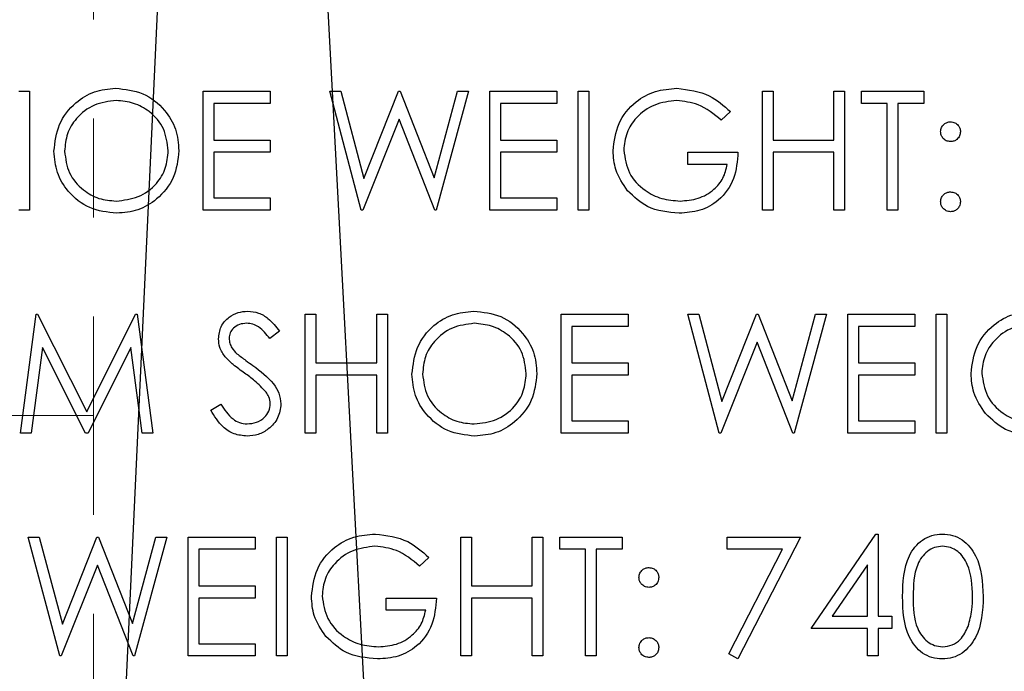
# Model space of a CAD drawing. Header units: inches. Extents: x 1802 to 2468, y -253 to -72.
# Tile 304 of 570: x 2077.81 to 2078.804, y -97.501 to -96.843. Entities that reach past the tile are written whole.
import ezdxf

# ---------------------------------------------------------------- set-up
doc = ezdxf.new("R2010")
doc.units = ezdxf.units.IN
doc.header["$LTSCALE"] = 0.5
doc.header["$MEASUREMENT"] = 0
doc.linetypes.add('HIDDEN', pattern=[0.225, 0.15, -0.075])
doc.layers.add('DSS-M-S', color=53, linetype='Continuous')
doc.layers.add('SID-M-S', color=105, linetype='Continuous')

msp = doc.modelspace()

# ---------------------------------------------------------------- linework, layer by layer
at = {"layer": 'DSS-M-S', "linetype": 'HIDDEN', "lineweight": 18}
for p, q in [((2077.88416, -96.7431), (2077.88416, -97.2431)), ((2077.88416, -97.2431), (2075.54416, -97.2431)), ((2077.88416, -97.2431), (2077.88416, -98.2431))]:
    msp.add_line(p, q, dxfattribs=at)
at = {"layer": 'DSS-M-S', "linetype": 'Continuous', "lineweight": 25}
for p, q in [((2077.80886, -96.91569), (2077.81963, -96.91569)), ((2077.81963, -96.91569), (2077.81963, -97.03569)), ((2077.99502, -96.91569), (2078.06271, -96.91569)), ((2077.99502, -97.03569), (2077.99502, -96.91569)), ((2078.06271, -96.91569), (2078.06271, -96.928)), ((2078.12271, -96.91569), (2078.13384, -96.91569)), ((2078.15463, -97.03569), (2078.12271, -96.91569)), ((2078.13384, -96.91569), (2078.15732, -97.0037)), ((2078.15732, -97.0037), (2078.19225, -96.91569)), ((2078.19225, -96.91569), (2078.19381, -96.91569)), ((2078.19381, -96.91569), (2078.22809, -97.0031)), ((2078.22809, -97.0031), (2078.2517, -96.91569)), ((2078.26271, -96.91569), (2078.23035, -97.03569)), ((2078.2517, -96.91569), (2078.26271, -96.91569)), ((2078.28425, -96.91569), (2078.35194, -96.91569)), ((2078.28425, -97.03569), (2078.28425, -96.91569)), ((2078.35194, -96.91569), (2078.35194, -96.928)), ((2078.37348, -97.03569), (2078.37348, -96.91569)), ((2078.37348, -96.91569), (2078.38425, -96.91569)), ((2078.38425, -96.91569), (2078.38425, -97.03569)), ((2078.55963, -96.91569), (2078.5704, -96.91569)), ((2078.55963, -97.03569), (2078.55963, -96.91569)), ((2078.5704, -96.91569), (2078.5704, -96.96492)), ((2078.63194, -96.91569), (2078.64271, -96.91569)), ((2078.63194, -96.96492), (2078.63194, -96.91569)), ((2078.64271, -96.91569), (2078.64271, -97.03569)), ((2078.65963, -96.928), (2078.65963, -96.91569)), ((2078.65963, -96.91569), (2078.72271, -96.91569)), ((2078.72271, -96.91569), (2078.72271, -96.928)), ((2078.00579, -96.928), (2078.00579, -96.96492)), ((2078.06271, -96.928), (2078.00579, -96.928)), ((2078.35194, -96.928), (2078.29502, -96.928)), ((2078.29502, -96.928), (2078.29502, -96.96492)), ((2078.52732, -96.93617), (2078.51809, -96.94492)), ((2078.68579, -96.928), (2078.65963, -96.928)), ((2078.68579, -97.03569), (2078.68579, -96.928)), ((2078.69656, -96.928), (2078.69656, -97.03569)), ((2078.72271, -96.928), (2078.69656, -96.928)), ((2078.19271, -96.94391), (2078.15617, -97.03569)), ((2078.22881, -97.03569), (2078.19271, -96.94391)), ((2078.00579, -96.96492), (2078.06271, -96.96492)), ((2078.06271, -96.96492), (2078.06271, -96.97723)), ((2078.29502, -96.96492), (2078.35194, -96.96492)), ((2078.35194, -96.96492), (2078.35194, -96.97723)), ((2078.5704, -96.96492), (2078.63194, -96.96492)), ((2078.06271, -96.97723), (2078.00579, -96.97723)), ((2078.00579, -96.97723), (2078.00579, -97.02339)), ((2078.29502, -96.97723), (2078.29502, -97.02339)), ((2078.35194, -96.97723), (2078.29502, -96.97723)), ((2078.48425, -96.97723), (2078.53502, -96.97723)), ((2078.48425, -96.98954), (2078.48425, -96.97723)), ((2078.5704, -96.97723), (2078.5704, -97.03569)), ((2078.63194, -96.97723), (2078.5704, -96.97723)), ((2078.63194, -97.03569), (2078.63194, -96.97723)), ((2078.52425, -96.98954), (2078.48425, -96.98954)), ((2078.00579, -97.02339), (2078.06271, -97.02339)), ((2078.06271, -97.02339), (2078.06271, -97.03569)), ((2078.29502, -97.02339), (2078.35194, -97.02339)), ((2078.35194, -97.02339), (2078.35194, -97.03569)), ((2077.81963, -97.03569), (2077.80886, -97.03569)), ((2078.06271, -97.03569), (2077.99502, -97.03569)), ((2078.15617, -97.03569), (2078.15463, -97.03569)), ((2078.23035, -97.03569), (2078.22881, -97.03569)), ((2078.35194, -97.03569), (2078.28425, -97.03569)), ((2078.38425, -97.03569), (2078.37348, -97.03569)), ((2078.5704, -97.03569), (2078.55963, -97.03569)), ((2078.64271, -97.03569), (2078.63194, -97.03569)), ((2078.69656, -97.03569), (2078.68579, -97.03569)), ((2077.8104, -97.26069), (2077.82624, -97.14069)), ((2077.82624, -97.14069), (2077.82778, -97.14069)), ((2077.82778, -97.14069), (2077.87732, -97.23916)), ((2077.87732, -97.23916), (2077.92675, -97.14069)), ((2077.92675, -97.14069), (2077.92831, -97.14069)), ((2077.92831, -97.14069), (2077.94425, -97.26069)), ((2078.09809, -97.14069), (2078.10886, -97.14069)), ((2078.09809, -97.26069), (2078.09809, -97.14069)), ((2078.10886, -97.14069), (2078.10886, -97.18992)), ((2078.1704, -97.14069), (2078.18117, -97.14069)), ((2078.1704, -97.18992), (2078.1704, -97.14069)), ((2078.18117, -97.14069), (2078.18117, -97.26069)), ((2078.35656, -97.14069), (2078.42425, -97.14069)), ((2078.35656, -97.26069), (2078.35656, -97.14069)), ((2078.42425, -97.14069), (2078.42425, -97.153)), ((2078.48425, -97.14069), (2078.49538, -97.14069)), ((2078.51617, -97.26069), (2078.48425, -97.14069)), ((2078.49538, -97.14069), (2078.51886, -97.2287)), ((2078.51886, -97.2287), (2078.55379, -97.14069)), ((2078.55379, -97.14069), (2078.55535, -97.14069)), ((2078.55535, -97.14069), (2078.58963, -97.2281)), ((2078.58963, -97.2281), (2078.61324, -97.14069)), ((2078.62425, -97.14069), (2078.59189, -97.26069)), ((2078.61324, -97.14069), (2078.62425, -97.14069)), ((2078.64579, -97.14069), (2078.71348, -97.14069)), ((2078.64579, -97.26069), (2078.64579, -97.14069)), ((2078.71348, -97.14069), (2078.71348, -97.153)), ((2078.73502, -97.26069), (2078.73502, -97.14069)), ((2078.73502, -97.14069), (2078.74579, -97.14069)), ((2078.74579, -97.14069), (2078.74579, -97.26069)), ((2078.36732, -97.153), (2078.36732, -97.18992)), ((2078.42425, -97.153), (2078.36732, -97.153)), ((2078.65656, -97.153), (2078.65656, -97.18992)), ((2078.71348, -97.153), (2078.65656, -97.153)), ((2078.07194, -97.15793), (2078.0622, -97.16531)), ((2077.83271, -97.17416), (2077.82124, -97.26069)), ((2077.87619, -97.26069), (2077.83271, -97.17416)), ((2077.92194, -97.17435), (2077.87862, -97.26069)), ((2077.93343, -97.26069), (2077.92194, -97.17435)), ((2078.55425, -97.16891), (2078.51771, -97.26069)), ((2078.59035, -97.26069), (2078.55425, -97.16891)), ((2078.10886, -97.18992), (2078.1704, -97.18992)), ((2078.36732, -97.18992), (2078.42425, -97.18992)), ((2078.42425, -97.18992), (2078.42425, -97.20223)), ((2078.65656, -97.18992), (2078.71348, -97.18992)), ((2078.71348, -97.18992), (2078.71348, -97.20223)), ((2078.10886, -97.20223), (2078.10886, -97.26069)), ((2078.1704, -97.20223), (2078.10886, -97.20223)), ((2078.1704, -97.26069), (2078.1704, -97.20223)), ((2078.36732, -97.20223), (2078.36732, -97.24839)), ((2078.42425, -97.20223), (2078.36732, -97.20223)), ((2078.65656, -97.20223), (2078.65656, -97.24839)), ((2078.71348, -97.20223), (2078.65656, -97.20223)), ((2078.00271, -97.23754), (2078.01285, -97.23146)), ((2078.36732, -97.24839), (2078.42425, -97.24839)), ((2078.42425, -97.24839), (2078.42425, -97.26069)), ((2078.65656, -97.24839), (2078.71348, -97.24839)), ((2078.71348, -97.24839), (2078.71348, -97.26069)), ((2077.82124, -97.26069), (2077.8104, -97.26069)), ((2077.87862, -97.26069), (2077.87619, -97.26069)), ((2077.94425, -97.26069), (2077.93343, -97.26069)), ((2078.10886, -97.26069), (2078.09809, -97.26069)), ((2078.18117, -97.26069), (2078.1704, -97.26069)), ((2078.42425, -97.26069), (2078.35656, -97.26069)), ((2078.51771, -97.26069), (2078.51617, -97.26069)), ((2078.59189, -97.26069), (2078.59035, -97.26069)), ((2078.71348, -97.26069), (2078.64579, -97.26069)), ((2078.74579, -97.26069), (2078.73502, -97.26069)), ((2078.60886, -97.458), (2078.67437, -97.36262)), ((2078.67437, -97.36262), (2078.67656, -97.36262)), ((2078.67656, -97.36262), (2078.67656, -97.44569)), ((2077.81809, -97.36569), (2077.82922, -97.36569)), ((2077.85002, -97.48569), (2077.81809, -97.36569)), ((2077.82922, -97.36569), (2077.85271, -97.4537)), ((2077.85271, -97.4537), (2077.88764, -97.36569)), ((2077.88764, -97.36569), (2077.8892, -97.36569)), ((2077.8892, -97.36569), (2077.92348, -97.4531)), ((2077.92348, -97.4531), (2077.94708, -97.36569)), ((2077.95809, -97.36569), (2077.92574, -97.48569)), ((2077.94708, -97.36569), (2077.95809, -97.36569)), ((2077.97963, -97.36569), (2078.04732, -97.36569)), ((2077.97963, -97.48569), (2077.97963, -97.36569)), ((2078.04732, -97.36569), (2078.04732, -97.378)), ((2078.06886, -97.36569), (2078.07963, -97.36569)), ((2078.06886, -97.48569), (2078.06886, -97.36569)), ((2078.07963, -97.36569), (2078.07963, -97.48569)), ((2078.25502, -97.48569), (2078.25502, -97.36569)), ((2078.25502, -97.36569), (2078.26579, -97.36569)), ((2078.26579, -97.36569), (2078.26579, -97.41492)), ((2078.32732, -97.36569), (2078.33809, -97.36569)), ((2078.32732, -97.41492), (2078.32732, -97.36569)), ((2078.33809, -97.36569), (2078.33809, -97.48569)), ((2078.35502, -97.36569), (2078.41809, -97.36569)), ((2078.35502, -97.378), (2078.35502, -97.36569)), ((2078.41809, -97.36569), (2078.41809, -97.378)), ((2078.52425, -97.36569), (2078.59809, -97.36569)), ((2078.52425, -97.378), (2078.52425, -97.36569)), ((2078.59809, -97.36569), (2078.53502, -97.48877)), ((2077.9904, -97.378), (2077.9904, -97.41492)), ((2078.04732, -97.378), (2077.9904, -97.378)), ((2078.38117, -97.378), (2078.35502, -97.378)), ((2078.38117, -97.48569), (2078.38117, -97.378)), ((2078.41809, -97.378), (2078.39194, -97.378)), ((2078.39194, -97.378), (2078.39194, -97.48569)), ((2078.57987, -97.378), (2078.52425, -97.378)), ((2078.52571, -97.48365), (2078.57987, -97.378)), ((2077.88809, -97.39391), (2077.85156, -97.48569)), ((2077.9242, -97.48569), (2077.88809, -97.39391)), ((2078.22271, -97.38617), (2078.21348, -97.39492)), ((2078.66579, -97.39358), (2078.63002, -97.44569)), ((2078.66579, -97.44569), (2078.66579, -97.39358)), ((2077.9904, -97.41492), (2078.04732, -97.41492)), ((2078.04732, -97.41492), (2078.04732, -97.42723)), ((2078.26579, -97.41492), (2078.32732, -97.41492)), ((2077.9904, -97.42723), (2077.9904, -97.47339)), ((2078.04732, -97.42723), (2077.9904, -97.42723)), ((2078.17963, -97.43954), (2078.17963, -97.42723)), ((2078.17963, -97.42723), (2078.2304, -97.42723)), ((2078.26579, -97.42723), (2078.26579, -97.48569)), ((2078.32732, -97.42723), (2078.26579, -97.42723)), ((2078.32732, -97.48569), (2078.32732, -97.42723)), ((2078.21963, -97.43954), (2078.17963, -97.43954)), ((2078.63002, -97.44569), (2078.66579, -97.44569)), ((2078.67656, -97.44569), (2078.6904, -97.44569)), ((2078.6904, -97.44569), (2078.6904, -97.458)), ((2078.66579, -97.458), (2078.60886, -97.458)), ((2078.66579, -97.48569), (2078.66579, -97.458)), ((2078.67656, -97.458), (2078.67656, -97.48569)), ((2078.6904, -97.458), (2078.67656, -97.458)), ((2077.9904, -97.47339), (2078.04732, -97.47339)), ((2078.04732, -97.47339), (2078.04732, -97.48569)), ((2078.53502, -97.48877), (2078.52571, -97.48365)), ((2077.85156, -97.48569), (2077.85002, -97.48569)), ((2077.92574, -97.48569), (2077.9242, -97.48569)), ((2078.04732, -97.48569), (2077.97963, -97.48569)), ((2078.07963, -97.48569), (2078.06886, -97.48569)), ((2078.26579, -97.48569), (2078.25502, -97.48569)), ((2078.33809, -97.48569), (2078.32732, -97.48569)), ((2078.39194, -97.48569), (2078.38117, -97.48569)), ((2078.67656, -97.48569), (2078.66579, -97.48569))]:
    msp.add_line(p, q, dxfattribs=at)
for points, knots in [([(2077.84425, -96.97622), (2077.84536, -96.96696), (2077.84757, -96.94845), (2077.864, -96.92736), (2077.88473, -96.91479), (2077.89928, -96.91334), (2077.90656, -96.91262)], [0, 0, 0, 0, 0.279731, 0.559327, 0.77968, 1, 1, 1, 1]), ([(2077.90656, -96.91262), (2077.91596, -96.9136), (2077.93476, -96.91558), (2077.95579, -96.93261), (2077.96855, -96.95351), (2077.96978, -96.96827), (2077.9704, -96.97565)], [0, 0, 0, 0, 0.279767, 0.559358, 0.779571, 1, 1, 1, 1]), ([(2078.40886, -96.97565), (2078.41005, -96.96624), (2078.41241, -96.94743), (2078.42968, -96.92634), (2078.4512, -96.9144), (2078.466, -96.91321), (2078.47341, -96.91262)], [0, 0, 0, 0, 0.27959, 0.559072, 0.779411, 1, 1, 1, 1]), ([(2078.47341, -96.91262), (2078.48483, -96.91404), (2078.50527, -96.91658), (2078.52057, -96.93018), (2078.52732, -96.93617)], [0, 0, 0, 0, 0.558579, 1, 1, 1, 1]), ([(2077.90708, -96.92492), (2077.89951, -96.92591), (2077.88436, -96.92788), (2077.86702, -96.94124), (2077.85665, -96.95824), (2077.85556, -96.9702), (2077.85502, -96.97617)], [0, 0, 0, 0, 0.279627, 0.55935, 0.77963, 1, 1, 1, 1]), ([(2077.95963, -96.97562), (2077.95871, -96.968), (2077.95687, -96.95277), (2077.94227, -96.93624), (2077.92497, -96.92669), (2077.91305, -96.92551), (2077.90708, -96.92492)], [0, 0, 0, 0, 0.279468, 0.55887, 0.779516, 1, 1, 1, 1]), ([(2078.47305, -96.92492), (2078.46546, -96.92585), (2078.45028, -96.9277), (2078.43255, -96.94051), (2078.42165, -96.95725), (2078.42031, -96.96919), (2078.41963, -96.97516)], [0, 0, 0, 0, 0.279847, 0.559555, 0.779847, 1, 1, 1, 1]), ([(2078.51809, -96.94492), (2078.51067, -96.93882), (2078.49742, -96.92792), (2078.4805, -96.92584), (2078.47305, -96.92492)], [0, 0, 0, 0, 0.55984, 1, 1, 1, 1]), ([(2078.73963, -96.95646), (2078.73981, -96.95499), (2078.74018, -96.95205), (2078.74289, -96.94879), (2078.74616, -96.94679), (2078.74848, -96.94657), (2078.74963, -96.94646)], [0, 0, 0, 0, 0.2795852, 0.5594544, 0.7796968, 1, 1, 1, 1]), ([(2078.74963, -96.94646), (2078.75111, -96.94663), (2078.75407, -96.94697), (2078.7573, -96.94972), (2078.75936, -96.95297), (2078.75954, -96.9553), (2078.75963, -96.95646)], [0, 0, 0, 0, 0.279602, 0.559212, 0.779475, 1, 1, 1, 1]), ([(2078.74963, -96.96646), (2078.74816, -96.96629), (2078.7452, -96.96595), (2078.74195, -96.96322), (2078.73994, -96.95994), (2078.73973, -96.95762), (2078.73963, -96.95646)], [0, 0, 0, 0, 0.279647, 0.559299, 0.779615, 1, 1, 1, 1]), ([(2078.75963, -96.95646), (2078.75947, -96.95794), (2078.75914, -96.9609), (2078.75639, -96.96414), (2078.75312, -96.96617), (2078.75079, -96.96637), (2078.74963, -96.96646)], [0, 0, 0, 0, 0.279517, 0.559326, 0.779544, 1, 1, 1, 1]), ([(2077.90752, -97.03877), (2077.89822, -97.03774), (2077.87962, -97.03568), (2077.85893, -97.01872), (2077.84618, -96.99812), (2077.84489, -96.98352), (2077.84425, -96.97622)], [0, 0, 0, 0, 0.279663, 0.559354, 0.779636, 1, 1, 1, 1]), ([(2077.85502, -96.97617), (2077.85593, -96.98374), (2077.85777, -96.99887), (2077.87227, -97.01518), (2077.88928, -97.025), (2077.90115, -97.02598), (2077.90708, -97.02646)], [0, 0, 0, 0, 0.279416, 0.559077, 0.779478, 1, 1, 1, 1]), ([(2077.90708, -97.02646), (2077.91471, -97.02559), (2077.92994, -97.02386), (2077.94759, -97.01072), (2077.95798, -96.99361), (2077.95908, -96.98162), (2077.95963, -96.97562)], [0, 0, 0, 0, 0.27983, 0.559389, 0.779654, 1, 1, 1, 1]), ([(2077.9704, -96.97565), (2077.96935, -96.98496), (2077.96724, -97.00358), (2077.95014, -97.02422), (2077.92946, -97.0369), (2077.91483, -97.03815), (2077.90752, -97.03877)], [0, 0, 0, 0, 0.27963, 0.559343, 0.779597, 1, 1, 1, 1]), ([(2078.42357, -97.01608), (2078.41884, -97.00922), (2078.41037, -96.99695), (2078.40932, -96.98216), (2078.40886, -96.97565)], [0, 0, 0, 0, 0.559317, 1, 1, 1, 1]), ([(2078.41963, -96.97516), (2078.42086, -96.9831), (2078.42332, -96.99898), (2078.43924, -97.01575), (2078.45774, -97.02498), (2078.47025, -97.02597), (2078.47651, -97.02646)], [0, 0, 0, 0, 0.279061, 0.558584, 0.779236, 1, 1, 1, 1]), ([(2078.53502, -96.97723), (2078.53428, -96.98629), (2078.5328, -97.00437), (2078.51762, -97.02577), (2078.49688, -97.03731), (2078.48268, -97.03828), (2078.47557, -97.03877)], [0, 0, 0, 0, 0.2803512, 0.5593674, 0.7793709, 1, 1, 1, 1]), ([(2078.47651, -97.02646), (2078.4827, -97.02599), (2078.49507, -97.02504), (2078.51027, -97.01612), (2078.52081, -97.00378), (2078.5231, -96.99429), (2078.52425, -96.98954)], [0, 0, 0, 0, 0.280254, 0.559912, 0.779941, 1, 1, 1, 1]), ([(2078.47557, -97.03877), (2078.46436, -97.03775), (2078.44433, -97.03592), (2078.42992, -97.02215), (2078.42357, -97.01608)], [0, 0, 0, 0, 0.559617, 1, 1, 1, 1]), ([(2078.73963, -97.02723), (2078.73981, -97.02576), (2078.74016, -97.02281), (2078.74287, -97.01954), (2078.74615, -97.01754), (2078.74847, -97.01733), (2078.74963, -97.01723)], [0, 0, 0, 0, 0.2795762, 0.5592837, 0.7795524, 1, 1, 1, 1]), ([(2078.74963, -97.01723), (2078.75111, -97.0174), (2078.75407, -97.01774), (2078.7573, -97.02049), (2078.75936, -97.02374), (2078.75954, -97.02607), (2078.75963, -97.02723)], [0, 0, 0, 0, 0.279602, 0.559212, 0.779475, 1, 1, 1, 1]), ([(2078.74963, -97.03723), (2078.74816, -97.03705), (2078.74522, -97.03669), (2078.74196, -97.03397), (2078.73996, -97.0307), (2078.73974, -97.02839), (2078.73963, -97.02723)], [0, 0, 0, 0, 0.279581, 0.559143, 0.779575, 1, 1, 1, 1]), ([(2078.75963, -97.02723), (2078.75946, -97.02871), (2078.75911, -97.03166), (2078.75638, -97.0349), (2078.75311, -97.03692), (2078.75079, -97.03713), (2078.74963, -97.03723)], [0, 0, 0, 0, 0.2794691, 0.5593578, 0.7796739, 1, 1, 1, 1]), ([(2078.0104, -97.16562), (2078.01092, -97.16136), (2078.01196, -97.15284), (2078.02016, -97.14359), (2078.02996, -97.13847), (2078.03663, -97.1379), (2078.03997, -97.13762)], [0, 0, 0, 0, 0.279553, 0.558798, 0.779378, 1, 1, 1, 1]), ([(2078.03997, -97.13762), (2078.04366, -97.13798), (2078.05105, -97.1387), (2078.06262, -97.14576), (2078.0684, -97.15331), (2078.07194, -97.15793)], [0, 0, 0, 0, 0.27975, 0.559501, 1, 1, 1, 1]), ([(2078.20579, -97.20122), (2078.20689, -97.19196), (2078.20911, -97.17345), (2078.22553, -97.15236), (2078.24627, -97.13979), (2078.26082, -97.13834), (2078.26809, -97.13762)], [0, 0, 0, 0, 0.279731, 0.559327, 0.77968, 1, 1, 1, 1]), ([(2078.26809, -97.13762), (2078.2775, -97.1386), (2078.2963, -97.14058), (2078.31733, -97.15761), (2078.33009, -97.17851), (2078.33132, -97.19327), (2078.33194, -97.20065)], [0, 0, 0, 0, 0.2797673, 0.5593585, 0.7795711, 1, 1, 1, 1]), ([(2078.7704, -97.20065), (2078.77158, -97.19124), (2078.77395, -97.17243), (2078.79122, -97.15134), (2078.81274, -97.1394), (2078.82754, -97.13821), (2078.83494, -97.13762)], [0, 0, 0, 0, 0.27959, 0.559072, 0.779411, 1, 1, 1, 1]), ([(2078.03877, -97.14992), (2078.03633, -97.15011), (2078.03146, -97.15049), (2078.0256, -97.15423), (2078.02176, -97.15937), (2078.02137, -97.1632), (2078.02117, -97.16512)], [0, 0, 0, 0, 0.280274, 0.559931, 0.77992, 1, 1, 1, 1]), ([(2078.0622, -97.16531), (2078.05881, -97.16096), (2078.05409, -97.1549), (2078.04521, -97.15041), (2078.04091, -97.15009), (2078.03877, -97.14992)], [0, 0, 0, 0, 0.559818, 0.779848, 1, 1, 1, 1]), ([(2078.26862, -97.14992), (2078.26105, -97.15091), (2078.24589, -97.15288), (2078.22856, -97.16624), (2078.21819, -97.18324), (2078.2171, -97.1952), (2078.21656, -97.20117)], [0, 0, 0, 0, 0.279627, 0.55935, 0.77963, 1, 1, 1, 1]), ([(2078.32117, -97.20062), (2078.32025, -97.193), (2078.31841, -97.17777), (2078.3038, -97.16124), (2078.28651, -97.15169), (2078.27458, -97.15051), (2078.26862, -97.14992)], [0, 0, 0, 0, 0.279468, 0.55887, 0.779516, 1, 1, 1, 1]), ([(2078.83458, -97.14992), (2078.82699, -97.15085), (2078.81182, -97.1527), (2078.79409, -97.16551), (2078.78319, -97.18225), (2078.78184, -97.19419), (2078.78117, -97.20016)], [0, 0, 0, 0, 0.279847, 0.559555, 0.779847, 1, 1, 1, 1]), ([(2078.01711, -97.18389), (2078.01499, -97.18078), (2078.01122, -97.17522), (2078.01065, -97.16855), (2078.0104, -97.16562)], [0, 0, 0, 0, 0.55984, 1, 1, 1, 1]), ([(2078.02117, -97.16512), (2078.02131, -97.16679), (2078.02159, -97.17014), (2078.02419, -97.17566), (2078.02722, -97.17874), (2078.02908, -97.18062)], [0, 0, 0, 0, 0.279946, 0.559774, 1, 1, 1, 1]), ([(2078.03677, -97.20021), (2078.03286, -97.19745), (2078.02588, -97.19251), (2078.01979, -97.18652), (2078.01711, -97.18389)], [0, 0, 0, 0, 0.560413, 1, 1, 1, 1]), ([(2078.02908, -97.18062), (2078.03204, -97.18292), (2078.03733, -97.18702), (2078.0428, -97.19087), (2078.04521, -97.19257)], [0, 0, 0, 0, 0.5599058, 1, 1, 1, 1]), ([(2078.04521, -97.19257), (2078.05273, -97.19814), (2078.06321, -97.2059), (2078.07213, -97.22034), (2078.07303, -97.22765), (2078.07348, -97.23129)], [0, 0, 0, 0, 0.560115, 0.780284, 1, 1, 1, 1]), ([(2078.05841, -97.21935), (2078.05471, -97.21539), (2078.0481, -97.20832), (2078.04024, -97.20269), (2078.03677, -97.20021)], [0, 0, 0, 0, 0.559496, 1, 1, 1, 1]), ([(2078.26906, -97.26377), (2078.25976, -97.26274), (2078.24116, -97.26068), (2078.22047, -97.24372), (2078.20772, -97.22312), (2078.20643, -97.20852), (2078.20579, -97.20122)], [0, 0, 0, 0, 0.2796633, 0.5593539, 0.7796364, 1, 1, 1, 1]), ([(2078.21656, -97.20117), (2078.21747, -97.20874), (2078.21931, -97.22387), (2078.23381, -97.24018), (2078.25081, -97.25), (2078.26269, -97.25098), (2078.26862, -97.25146)], [0, 0, 0, 0, 0.279416, 0.559077, 0.779478, 1, 1, 1, 1]), ([(2078.26862, -97.25146), (2078.27624, -97.25059), (2078.29148, -97.24886), (2078.30913, -97.23572), (2078.31952, -97.21861), (2078.32062, -97.20662), (2078.32117, -97.20062)], [0, 0, 0, 0, 0.27983, 0.559389, 0.779654, 1, 1, 1, 1]), ([(2078.33194, -97.20065), (2078.33088, -97.20996), (2078.32877, -97.22858), (2078.31168, -97.24922), (2078.29099, -97.2619), (2078.27637, -97.26315), (2078.26906, -97.26377)], [0, 0, 0, 0, 0.27963, 0.559343, 0.779597, 1, 1, 1, 1]), ([(2078.78511, -97.24108), (2078.78038, -97.23422), (2078.77191, -97.22195), (2078.77086, -97.20716), (2078.7704, -97.20065)], [0, 0, 0, 0, 0.559317, 1, 1, 1, 1]), ([(2078.78117, -97.20016), (2078.7824, -97.2081), (2078.78486, -97.22398), (2078.80078, -97.24075), (2078.81928, -97.24998), (2078.83179, -97.25097), (2078.83805, -97.25146)], [0, 0, 0, 0, 0.279061, 0.558584, 0.779236, 1, 1, 1, 1]), ([(2078.06271, -97.23113), (2078.06241, -97.22874), (2078.06189, -97.22446), (2078.05947, -97.22091), (2078.05841, -97.21935)], [0, 0, 0, 0, 0.55899, 1, 1, 1, 1]), ([(2078.01285, -97.23146), (2078.01642, -97.23694), (2078.02139, -97.24458), (2078.03156, -97.25067), (2078.03665, -97.2512), (2078.0392, -97.25146)], [0, 0, 0, 0, 0.559321, 0.779782, 1, 1, 1, 1]), ([(2078.0392, -97.25146), (2078.04243, -97.25114), (2078.04887, -97.25049), (2078.05675, -97.24564), (2078.06176, -97.23873), (2078.06239, -97.23366), (2078.06271, -97.23113)], [0, 0, 0, 0, 0.2802764, 0.5601478, 0.7801531, 1, 1, 1, 1]), ([(2078.07348, -97.23129), (2078.07281, -97.2362), (2078.07146, -97.24603), (2078.06187, -97.25649), (2078.05079, -97.26283), (2078.04306, -97.26346), (2078.0392, -97.26377)], [0, 0, 0, 0, 0.279183, 0.559085, 0.779446, 1, 1, 1, 1]), ([(2078.0392, -97.26377), (2078.03476, -97.26333), (2078.02588, -97.26244), (2078.0122, -97.25339), (2078.00631, -97.24356), (2078.00271, -97.23754)], [0, 0, 0, 0, 0.27988, 0.559666, 1, 1, 1, 1]), ([(2078.83711, -97.26377), (2078.8259, -97.26275), (2078.80587, -97.26092), (2078.79146, -97.24715), (2078.78511, -97.24108)], [0, 0, 0, 0, 0.559617, 1, 1, 1, 1]), ([(2078.10425, -97.42565), (2078.10543, -97.41624), (2078.1078, -97.39743), (2078.12506, -97.37634), (2078.14658, -97.3644), (2078.16138, -97.36321), (2078.16879, -97.36262)], [0, 0, 0, 0, 0.27959, 0.559072, 0.779411, 1, 1, 1, 1]), ([(2078.16879, -97.36262), (2078.18021, -97.36404), (2078.20066, -97.36658), (2078.21596, -97.38018), (2078.22271, -97.38617)], [0, 0, 0, 0, 0.558579, 1, 1, 1, 1]), ([(2078.70117, -97.42574), (2078.70164, -97.41141), (2078.70222, -97.39348), (2078.7134, -97.37545), (2078.72119, -97.36829), (2078.73077, -97.36347), (2078.73778, -97.3629), (2078.74129, -97.36262)], [0, 0, 0, 0, 0.498702, 0.624177, 0.749467, 0.874745, 1, 1, 1, 1]), ([(2078.74129, -97.36262), (2078.74482, -97.3629), (2078.75189, -97.36346), (2078.76476, -97.36973), (2078.78098, -97.38975), (2078.78202, -97.41134), (2078.78271, -97.42574)], [0, 0, 0, 0, 0.1256, 0.251197, 0.500581, 1, 1, 1, 1]), ([(2078.16843, -97.37492), (2078.16084, -97.37585), (2078.14566, -97.3777), (2078.12794, -97.39051), (2078.11704, -97.40725), (2078.11569, -97.41919), (2078.11502, -97.42516)], [0, 0, 0, 0, 0.279847, 0.559555, 0.779847, 1, 1, 1, 1]), ([(2078.21348, -97.39492), (2078.20606, -97.38882), (2078.19281, -97.37792), (2078.17588, -97.37584), (2078.16843, -97.37492)], [0, 0, 0, 0, 0.5598397, 1, 1, 1, 1]), ([(2078.74165, -97.37492), (2078.7389, -97.3752), (2078.7334, -97.37575), (2078.7261, -97.37997), (2078.72028, -97.38587), (2078.71234, -97.40048), (2078.71212, -97.41449), (2078.71194, -97.42569)], [0, 0, 0, 0, 0.1251388, 0.2504182, 0.3755189, 0.5008471, 1, 1, 1, 1]), ([(2078.77194, -97.42569), (2078.7715, -97.41455), (2078.77083, -97.39786), (2078.7596, -97.38137), (2078.74989, -97.37579), (2078.7444, -97.37521), (2078.74165, -97.37492)], [0, 0, 0, 0, 0.500072, 0.749021, 0.874598, 1, 1, 1, 1]), ([(2078.43502, -97.40646), (2078.4352, -97.40499), (2078.43556, -97.40205), (2078.43828, -97.39879), (2078.44155, -97.39679), (2078.44386, -97.39657), (2078.44502, -97.39646)], [0, 0, 0, 0, 0.279585, 0.559454, 0.779697, 1, 1, 1, 1]), ([(2078.44502, -97.39646), (2078.4465, -97.39663), (2078.44945, -97.39697), (2078.45269, -97.39972), (2078.45474, -97.40297), (2078.45492, -97.4053), (2078.45502, -97.40646)], [0, 0, 0, 0, 0.279602, 0.559212, 0.779475, 1, 1, 1, 1]), ([(2078.44502, -97.41646), (2078.44354, -97.41629), (2078.44059, -97.41595), (2078.43733, -97.41322), (2078.43532, -97.40994), (2078.43512, -97.40762), (2078.43502, -97.40646)], [0, 0, 0, 0, 0.279647, 0.559299, 0.779615, 1, 1, 1, 1]), ([(2078.45502, -97.40646), (2078.45485, -97.40794), (2078.45452, -97.4109), (2078.45177, -97.41414), (2078.4485, -97.41617), (2078.44618, -97.41637), (2078.44502, -97.41646)], [0, 0, 0, 0, 0.279517, 0.559326, 0.779544, 1, 1, 1, 1]), ([(2078.11896, -97.46608), (2078.11422, -97.45922), (2078.10575, -97.44695), (2078.10471, -97.43216), (2078.10425, -97.42565)], [0, 0, 0, 0, 0.559317, 1, 1, 1, 1]), ([(2078.11502, -97.42516), (2078.11624, -97.4331), (2078.1187, -97.44898), (2078.13463, -97.46575), (2078.15313, -97.47498), (2078.16564, -97.47597), (2078.17189, -97.47646)], [0, 0, 0, 0, 0.279061, 0.558584, 0.779236, 1, 1, 1, 1]), ([(2078.2304, -97.42723), (2078.22966, -97.43629), (2078.22819, -97.45437), (2078.213, -97.47577), (2078.19226, -97.48731), (2078.17806, -97.48828), (2078.17095, -97.48877)], [0, 0, 0, 0, 0.280351, 0.559367, 0.779371, 1, 1, 1, 1]), ([(2078.74129, -97.48877), (2078.73779, -97.48849), (2078.73078, -97.48792), (2078.71804, -97.48163), (2078.70228, -97.46147), (2078.70161, -97.44004), (2078.70117, -97.42574)], [0, 0, 0, 0, 0.125551, 0.25109, 0.50025, 1, 1, 1, 1]), ([(2078.71194, -97.42569), (2078.71203, -97.43691), (2078.71216, -97.45371), (2078.72368, -97.47009), (2078.73342, -97.47558), (2078.73891, -97.47617), (2078.74165, -97.47646)], [0, 0, 0, 0, 0.5002912, 0.749086, 0.8746062, 1, 1, 1, 1]), ([(2078.78271, -97.42574), (2078.78204, -97.44014), (2078.78103, -97.46174), (2078.76472, -97.48163), (2078.75188, -97.48791), (2078.74482, -97.48848), (2078.74129, -97.48877)], [0, 0, 0, 0, 0.4994065, 0.7487427, 0.8743724, 1, 1, 1, 1]), ([(2078.7674, -97.45586), (2078.76893, -97.45033), (2078.77166, -97.44044), (2078.77185, -97.4302), (2078.77194, -97.42569)], [0, 0, 0, 0, 0.559599, 1, 1, 1, 1]), ([(2078.17189, -97.47646), (2078.17808, -97.47599), (2078.19045, -97.47504), (2078.20566, -97.46612), (2078.21619, -97.45378), (2078.21849, -97.44429), (2078.21963, -97.43954)], [0, 0, 0, 0, 0.280254, 0.559912, 0.779941, 1, 1, 1, 1]), ([(2078.74165, -97.47646), (2078.74493, -97.47605), (2078.75149, -97.47523), (2078.76162, -97.46838), (2078.76521, -97.46061), (2078.7674, -97.45586)], [0, 0, 0, 0, 0.280257, 0.560781, 1, 1, 1, 1]), ([(2078.17095, -97.48877), (2078.15975, -97.48775), (2078.13972, -97.48592), (2078.12531, -97.47215), (2078.11896, -97.46608)], [0, 0, 0, 0, 0.559617, 1, 1, 1, 1]), ([(2078.43502, -97.47723), (2078.43519, -97.47576), (2078.43554, -97.47281), (2078.43826, -97.46954), (2078.44154, -97.46754), (2078.44386, -97.46733), (2078.44502, -97.46723)], [0, 0, 0, 0, 0.279576, 0.559284, 0.779552, 1, 1, 1, 1]), ([(2078.44502, -97.46723), (2078.4465, -97.4674), (2078.44945, -97.46774), (2078.45269, -97.47049), (2078.45474, -97.47374), (2078.45492, -97.47607), (2078.45502, -97.47723)], [0, 0, 0, 0, 0.279602, 0.559212, 0.779475, 1, 1, 1, 1]), ([(2078.44502, -97.48723), (2078.44355, -97.48705), (2078.4406, -97.48669), (2078.43735, -97.48397), (2078.43534, -97.4807), (2078.43512, -97.47839), (2078.43502, -97.47723)], [0, 0, 0, 0, 0.279581, 0.559143, 0.779575, 1, 1, 1, 1]), ([(2078.45502, -97.47723), (2078.45484, -97.47871), (2078.45449, -97.48166), (2078.45176, -97.4849), (2078.44849, -97.48692), (2078.44617, -97.48713), (2078.44502, -97.48723)], [0, 0, 0, 0, 0.2794691, 0.5593578, 0.7796739, 1, 1, 1, 1])]:
    msp.add_open_spline(points, degree=3, knots=knots, dxfattribs=at)
at = {"layer": 'SID-M-S'}
for p, q in [((2077.64746, -87.94888), (2078.40393, -102.15191)), ((2078.25692, -90.19893), (2077.70136, -102.15185))]:
    msp.add_line(p, q, dxfattribs=at)

doc.saveas('drawing.dxf')
